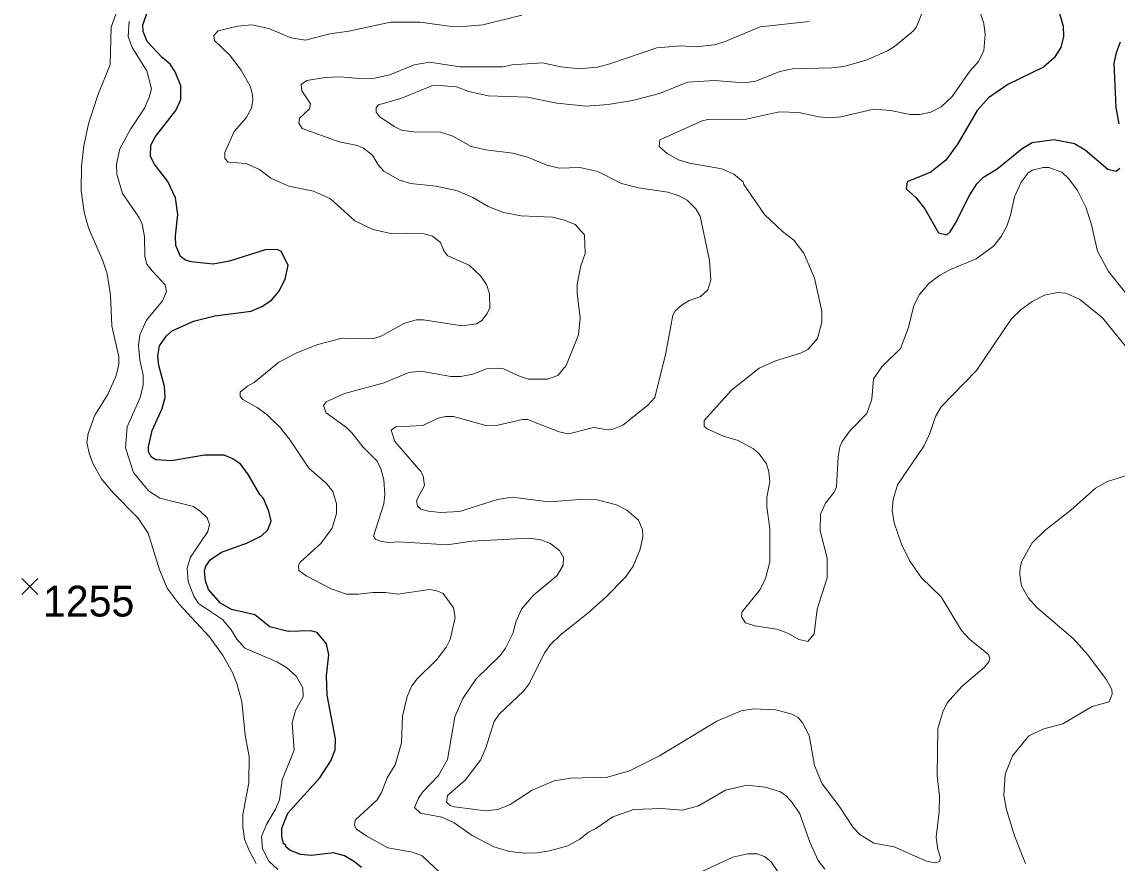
# Model space of a CAD drawing. Extents: x 265 to 291.4, y 7731.5 to 7759.6.
# Drawn here: x 284.295 to 287.145, y 7734.774 to 7736.962 of the extents above; entities that cross this region are included whole.
import ezdxf
from ezdxf.enums import TextEntityAlignment as Align

# ---------------------------------------------------------------- set-up
doc = ezdxf.new("R2010")
doc.units = 0
doc.header["$LTSCALE"] = 0.032
for name, color, linetype, lineweight in [('1', 7, 'Continuous', 25), ('2', 7, 'Continuous', 13), ('21', 7, 'Continuous', 25), ('61', 7, 'Continuous', 13)]:
    doc.layers.add(name, color=color, linetype=linetype, lineweight=lineweight)

msp = doc.modelspace()

# ---------------------------------------------------------------- linework, layer by layer
at = {"layer": '1'}
for points in [[(284.988, 7735.3767), (284.9395, 7735.3886), (284.9005, 7735.4197), (284.8401, 7735.4332), (284.8114, 7735.4499), (284.7804, 7735.4857), (284.7724, 7735.508), (284.7701, 7735.5334), (284.7724, 7735.5446), (284.7843, 7735.5629), (284.8138, 7735.5827), (284.8814, 7735.6066), (284.918, 7735.6249), (284.9347, 7735.6408), (284.9435, 7735.6631), (284.9371, 7735.6893), (284.9236, 7735.7219), (284.914, 7735.7323), (284.8822, 7735.7864), (284.8631, 7735.8111), (284.844, 7735.8254), (284.821, 7735.8349), (284.7701, 7735.8349), (284.6842, 7735.8198), (284.6428, 7735.823), (284.6317, 7735.8293), (284.6237, 7735.8437), (284.6237, 7735.8564), (284.6332, 7735.8994), (284.6595, 7735.9566), (284.6674, 7735.9853), (284.6658, 7736.0139), (284.6507, 7736.068), (284.6483, 7736.0935), (284.6531, 7736.1189), (284.6706, 7736.1452), (284.6858, 7736.1579), (284.7414, 7736.1833), (284.7971, 7736.1976), (284.891, 7736.2096), (284.9188, 7736.2215), (284.9443, 7736.2382), (284.9634, 7736.2605), (284.9801, 7736.2923), (284.988, 7736.3289), (284.9697, 7736.3647), (284.9586, 7736.3695), (284.9276, 7736.3687), (284.8353, 7736.3392), (284.7923, 7736.3321), (284.7351, 7736.3376), (284.7208, 7736.3424), (284.7072, 7736.352), (284.6953, 7736.3798), (284.6945, 7736.4053), (284.7008, 7736.461), (284.6945, 7736.5039), (284.6746, 7736.5469), (284.6388, 7736.593), (284.6293, 7736.6129), (284.63, 7736.6415), (284.642, 7736.6638), (284.6953, 7736.7314), (284.708, 7736.7601), (284.708, 7736.7958), (284.6937, 7736.8317), (284.6802, 7736.8515), (284.6595, 7736.869), (284.6205, 7736.9112), (284.6102, 7736.9367), (284.6094, 7736.9542), (284.6213, 7736.9876)], [(286.9879, 7737.0083), (287.0046, 7736.951), (287.0054, 7736.9239), (286.999, 7736.8953), (286.9815, 7736.8682), (286.9537, 7736.8444), (286.8606, 7736.799), (286.8105, 7736.764), (286.781, 7736.7314), (286.7293, 7736.6439), (286.6991, 7736.6018), (286.6601, 7736.5707), (286.5989, 7736.5461), (286.5957, 7736.5278), (286.6211, 7736.5047), (286.645, 7736.4753), (286.68, 7736.4132), (286.7015, 7736.4076), (286.7102, 7736.4156), (286.7245, 7736.4379), (286.7619, 7736.5119), (286.7802, 7736.5405), (286.797, 7736.558), (286.8328, 7736.5795), (286.898, 7736.6328), (286.9242, 7736.6479), (286.9815, 7736.6558), (287.034, 7736.6455), (287.0619, 7736.6288), (287.1207, 7736.5787), (287.143, 7736.5739), (287.1525, 7736.5811)], [(287.1501, 7736.6964), (287.1422, 7736.7394), (287.1374, 7736.8539), (287.1438, 7736.8826), (287.1541, 7736.9096)], [(285.089, 7735.2105), (285.0875, 7735.2614), (285.093, 7735.3155), (285.0875, 7735.3441), (285.0628, 7735.3735), (285.0453, 7735.3783), (284.988, 7735.3767)], [(285.1781, 7734.7626), (285.1606, 7734.7777), (285.1344, 7734.7928), (285.1058, 7734.8008), (285.0485, 7734.7936), (285.0199, 7734.796), (284.992, 7734.8079), (284.9816, 7734.8159), (284.9816, 7734.8199), (284.9753, 7734.8254), (284.9713, 7734.843), (284.9713, 7734.8652), (284.9864, 7734.9042), (285.07, 7734.9957), (285.0986, 7735.0402), (285.1097, 7735.0689), (285.1105, 7735.0975), (285.089, 7735.2105)]]:
    msp.add_lwpolyline(points, dxfattribs=at)
at = {"layer": '2'}
for points in [[(284.5187, 7735.9948), (284.5402, 7736.0425), (284.5465, 7736.0712), (284.5473, 7736.0903), (284.529, 7736.1714), (284.5251, 7736.251), (284.5163, 7736.3066), (284.5052, 7736.3401), (284.4678, 7736.426), (284.4566, 7736.4673), (284.4487, 7736.523), (284.4495, 7736.5867), (284.4558, 7736.6392), (284.4678, 7736.6964), (284.4924, 7736.7712), (284.5243, 7736.8508), (284.5266, 7736.9478), (284.5433, 7736.9939)], [(285.7628, 7736.7426), (285.8201, 7736.7473), (285.8838, 7736.7569), (285.9538, 7736.7752), (286.0269, 7736.8054), (286.0969, 7736.8094), (286.1733, 7736.803), (286.2051, 7736.8078), (286.2672, 7736.8324), (286.3006, 7736.8396), (286.4024, 7736.842), (286.4342, 7736.846), (286.4915, 7736.8619), (286.5472, 7736.8865), (286.5655, 7736.8977), (286.6148, 7736.9382), (286.6227, 7736.9486), (286.6387, 7736.9876)], [(286.7882, 7736.986), (286.7978, 7736.9573), (286.8017, 7736.9287), (286.7978, 7736.8873), (286.7842, 7736.8587), (286.762, 7736.8333), (286.7158, 7736.768), (286.6872, 7736.741), (286.6601, 7736.7274), (286.6315, 7736.7211), (286.6061, 7736.7211), (286.5551, 7736.7314), (286.5122, 7736.7346), (286.4263, 7736.7147), (286.3976, 7736.7123), (286.369, 7736.7147), (286.3165, 7736.7259), (286.2656, 7736.7282), (286.1797, 7736.7091), (286.0794, 7736.7076), (286.0651, 7736.7044), (285.9553, 7736.6551), (285.9529, 7736.6376), (285.9744, 7736.6193), (286.0031, 7736.6033), (286.0317, 7736.5946), (286.116, 7736.5795), (286.1471, 7736.566), (286.1717, 7736.5461), (286.1733, 7736.5389), (286.2274, 7736.461), (286.2743, 7736.4164), (286.3038, 7736.3941), (286.33, 7736.3607)], [(284.5736, 7736.9637), (284.5712, 7736.9239), (284.5815, 7736.8953), (284.6197, 7736.8348), (284.6317, 7736.7879)], [(284.9324, 7735.9407), (284.9069, 7735.959), (284.8695, 7735.9797), (284.8623, 7735.9884), (284.8623, 7735.9988), (284.8814, 7736.0147), (284.8989, 7736.0242), (284.9634, 7736.0767), (285.0103, 7736.1014), (285.0644, 7736.1229), (285.128, 7736.1388), (285.2076, 7736.1372), (285.2315, 7736.1451), (285.2887, 7736.177), (285.3206, 7736.1865), (285.3396, 7736.1873), (285.4399, 7736.1714), (285.4781, 7736.1762), (285.4916, 7736.1849), (285.5059, 7736.2032), (285.5122, 7736.2183), (285.5115, 7736.2541), (285.5035, 7736.2788), (285.4884, 7736.3011), (285.459, 7736.3289), (285.4033, 7736.3536), (285.3937, 7736.3647), (285.3842, 7736.3878), (285.3635, 7736.4045), (285.3412, 7736.4108), (285.2513, 7736.4124), (285.2076, 7736.422), (285.1615, 7736.4442), (285.0978, 7736.5015), (285.0533, 7736.5214), (284.9896, 7736.5349), (284.9427, 7736.5556), (284.9133, 7736.5779), (284.8783, 7736.5938), (284.8313, 7736.597), (284.8226, 7736.6065), (284.8226, 7736.6217), (284.8472, 7736.6765), (284.8782, 7736.7123), (284.8918, 7736.7378), (284.8958, 7736.7569), (284.895, 7736.7728), (284.8886, 7736.7943), (284.8655, 7736.8364), (284.8345, 7736.8762), (284.7955, 7736.9136), (284.7939, 7736.9263), (284.8051, 7736.9382), (284.856, 7736.951), (284.8926, 7736.9542), (284.9371, 7736.9446), (284.9944, 7736.9199), (285.0326, 7736.9144), (285.0962, 7736.9303), (285.1455, 7736.9374), (285.2537, 7736.9613), (285.3301, 7736.9613), (285.4065, 7736.951), (285.4431, 7736.9494), (285.494, 7736.9542), (285.5958, 7736.9796)], [(286.3435, 7736.9629), (286.2163, 7736.9486), (286.1208, 7736.9088), (286.0969, 7736.9024), (286.0492, 7736.8969), (286.0094, 7736.8993), (285.9474, 7736.8945), (285.8249, 7736.8523), (285.7931, 7736.8444), (285.7453, 7736.8396), (285.6976, 7736.8452), (285.6499, 7736.8555), (285.5703, 7736.8499), (285.5465, 7736.8452), (285.4351, 7736.8452), (285.3556, 7736.8571), (285.3158, 7736.8499), (285.2521, 7736.8245), (285.2124, 7736.815), (285.1726, 7736.8142), (285.1217, 7736.8189), (285.0835, 7736.8173), (285.0358, 7736.8094), (285.0214, 7736.799), (285.023, 7736.7823), (285.0453, 7736.7489), (285.0429, 7736.7354), (285.0167, 7736.7115), (285.0151, 7736.6988), (285.0238, 7736.6845), (285.1201, 7736.6495), (285.1678, 7736.6399), (285.1837, 7736.6336), (285.2068, 7736.6153), (285.2219, 7736.5898), (285.237, 7736.5739), (285.2776, 7736.5501), (285.3062, 7736.5413), (285.3731, 7736.5349), (285.4287, 7736.5222), (285.4685, 7736.5047), (285.5083, 7736.4816), (285.5481, 7736.4657)], [(284.6317, 7736.7879), (284.6261, 7736.7664), (284.6134, 7736.7378), (284.5768, 7736.6813), (284.5497, 7736.6312), (284.541, 7736.5914), (284.5418, 7736.566)], [(285.5019, 7734.9098), (285.4208, 7734.9201), (285.4096, 7734.9241), (285.4001, 7734.9328), (285.4025, 7734.9495), (285.4486, 7734.9901), (285.4884, 7735.0418), (285.5019, 7735.0736), (285.5234, 7735.1421), (285.5369, 7735.1611), (285.6006, 7735.2216), (285.6141, 7735.2391), (285.6554, 7735.3218), (285.6705, 7735.3425), (285.6952, 7735.3672), (285.7676, 7735.4236), (285.8137, 7735.465), (285.8654, 7735.5175), (285.8853, 7735.5462), (285.9036, 7735.5907), (285.9108, 7735.6225), (285.91, 7735.6416), (285.8996, 7735.6655), (285.8686, 7735.6917), (285.8424, 7735.706), (285.7915, 7735.7188), (285.7469, 7735.7196), (285.6658, 7735.7132), (285.5703, 7735.7259), (285.5321, 7735.7196), (285.4335, 7735.6885), (285.3842, 7735.6862), (285.3524, 7735.6893), (285.3333, 7735.6949), (285.3245, 7735.7029), (285.3213, 7735.7172), (285.3428, 7735.7562), (285.3388, 7735.7816), (285.3333, 7735.7928), (285.2656, 7735.8707), (285.2553, 7735.9001), (285.268, 7735.9089), (285.3381, 7735.9121), (285.3778, 7735.9312), (285.3969, 7735.9359), (285.4176, 7735.9351), (285.5019, 7735.9121), (285.5337, 7735.9129), (285.5974, 7735.928), (285.6101, 7735.928), (285.6928, 7735.8954), (285.7119, 7735.8914), (285.7247, 7735.8922), (285.7819, 7735.9073), (285.8201, 7735.9009), (285.8328, 7735.9025), (285.8583, 7735.9129), (285.9227, 7735.9638), (285.9418, 7735.9853), (285.9704, 7736.0998), (285.9887, 7736.1992), (285.9951, 7736.2104), (286.0126, 7736.2263), (286.0309, 7736.2374), (286.0596, 7736.247), (286.0794, 7736.2645), (286.0874, 7736.2907), (286.0842, 7736.3416), (286.0595, 7736.4562), (286.0484, 7736.4753), (286.0261, 7736.4984), (286.0055, 7736.5095), (285.976, 7736.519), (285.8997, 7736.5302), (285.8551, 7736.5413), (285.7939, 7736.5723), (285.7469, 7736.5835), (285.6928, 7736.5811), (285.661, 7736.589), (285.6101, 7736.6097), (285.5719, 7736.6201), (285.5019, 7736.6288), (285.4637, 7736.6376), (285.416, 7736.6646), (285.3842, 7736.6749), (285.3142, 7736.6757), (285.2824, 7736.6805), (285.2633, 7736.6893), (285.2259, 7736.7147), (285.2163, 7736.7267), (285.2163, 7736.7386), (285.2227, 7736.7457), (285.2808, 7736.7624), (285.3619, 7736.7951), (285.381, 7736.7966)], [(285.381, 7736.7966), (285.4256, 7736.7927), (285.4574, 7736.7807), (285.5083, 7736.7696), (285.6101, 7736.7664), (285.6865, 7736.7505), (285.7628, 7736.7426)], [(284.5418, 7736.566), (284.5561, 7736.5151), (284.6006, 7736.4514), (284.6078, 7736.4355), (284.6134, 7736.4037), (284.6142, 7736.3512), (284.6197, 7736.3321), (284.6332, 7736.3146), (284.6674, 7736.278), (284.6706, 7736.2605), (284.6603, 7736.2366), (284.6189, 7736.1857), (284.6014, 7736.1475), (284.5982, 7736.1189), (284.6014, 7736.0823), (284.6102, 7736.0441), (284.6102, 7736.0171), (284.6022, 7735.9853), (284.5688, 7735.9089), (284.564, 7735.854), (284.5847, 7735.7896), (284.6245, 7735.7426), (284.6539, 7735.7235), (284.7414, 7735.7013), (284.7597, 7735.6885), (284.7764, 7735.6718), (284.7828, 7735.6543), (284.7788, 7735.6368), (284.7335, 7735.57), (284.7247, 7735.5414), (284.7271, 7735.5064), (284.7422, 7735.4682), (284.7541, 7735.4491), (284.817, 7735.4077), (284.8393, 7735.3807), (284.8536, 7735.3568), (284.8751, 7735.333), (284.9578, 7735.2972), (284.9833, 7735.2828), (285.0087, 7735.2598), (285.0254, 7735.2296), (285.0262, 7735.2065), (285.0063, 7735.1707), (284.9984, 7735.1389), (285.0031, 7735.0673), (284.9721, 7734.9909), (284.965, 7734.9384), (284.9546, 7734.9145), (284.9308, 7734.8748), (284.918, 7734.843), (284.9204, 7734.8111), (284.9371, 7734.7793), (284.961, 7734.757)], [(286.3213, 7736.0998), (286.256, 7736.0807), (286.2131, 7736.0608), (286.1415, 7736.0043), (286.0707, 7735.9248), (286.0707, 7735.9105), (286.0779, 7735.9033), (286.1208, 7735.8842), (286.159, 7735.8731), (286.1988, 7735.8516), (286.2131, 7735.8381), (286.2322, 7735.8126), (286.2385, 7735.7912), (286.2409, 7735.7657), (286.2337, 7735.7259), (286.233, 7735.7005), (286.2409, 7735.6432), (286.2409, 7735.5573), (286.2298, 7735.5143), (286.2162, 7735.4857), (286.1685, 7735.4268), (286.1677, 7735.4141), (286.1781, 7735.399), (286.2019, 7735.391), (286.2592, 7735.3823), (286.2879, 7735.3719), (286.3165, 7735.3552), (286.3404, 7735.3505), (286.3563, 7735.3704), (286.3642, 7735.4348), (286.3905, 7735.5159), (286.3905, 7735.5668), (286.3722, 7735.6384), (286.373, 7735.6814), (286.3857, 7735.71), (286.4088, 7735.7387), (286.4151, 7735.753), (286.4191, 7735.8309), (286.4231, 7735.8564), (286.4294, 7735.8707), (286.4501, 7735.8994), (286.4939, 7735.9431), (286.5066, 7735.9805), (286.5114, 7736.0338), (286.5329, 7736.0648), (286.5814, 7736.1125), (286.6021, 7736.1666), (286.6164, 7736.2239), (286.6307, 7736.2526), (286.6546, 7736.2812), (286.684, 7736.3027), (286.711, 7736.3178), (286.7779, 7736.3456), (286.8232, 7736.3782), (286.8431, 7736.4037), (286.8582, 7736.4307), (286.8678, 7736.4594), (286.8781, 7736.5071), (286.8956, 7736.5453), (286.9139, 7736.5692), (286.925, 7736.5763), (286.9529, 7736.5835), (286.9672, 7736.5827), (287.0014, 7736.5707), (287.0197, 7736.5532), (287.042, 7736.523), (287.0634, 7736.4801), (287.0778, 7736.4371), (287.0937, 7736.3655), (287.1223, 7736.313), (287.178, 7736.243)], [(285.5481, 7736.4657), (285.5942, 7736.4578), (285.6753, 7736.4538), (285.7072, 7736.4458), (285.7342, 7736.4347), (285.7588, 7736.4077), (285.7604, 7736.3591)], [(285.7604, 7736.3591), (285.7493, 7736.3273), (285.7398, 7736.2796), (285.7398, 7736.2557), (285.7477, 7736.1921), (285.7429, 7736.1475), (285.7111, 7736.068), (285.6897, 7736.0417), (285.6626, 7736.033), (285.6133, 7736.033), (285.5894, 7736.0401), (285.5481, 7736.0592), (285.5321, 7736.0616), (285.5035, 7736.0592), (285.4685, 7736.0457), (285.4367, 7736.0394), (285.4112, 7736.0394), (285.3333, 7736.0537), (285.3015, 7736.0497), (285.2378, 7736.0234), (285.1344, 7735.9956), (285.0867, 7735.9733), (285.0795, 7735.9638), (285.0867, 7735.9447), (285.1392, 7735.9065), (285.1543, 7735.8922), (285.1821, 7735.8564), (285.2195, 7735.819), (285.2291, 7735.7991), (285.237, 7735.7705), (285.2394, 7735.7323), (285.2362, 7735.7084), (285.21, 7735.6241), (285.2147, 7735.6169), (285.2299, 7735.6106), (285.2505, 7735.6082), (285.276, 7735.6098), (285.4017, 7735.6018), (285.4653, 7735.6114), (285.6133, 7735.6193), (285.6451, 7735.6146), (285.669, 7735.6058), (285.6936, 7735.5867), (285.704, 7735.5692), (285.7032, 7735.5485), (285.688, 7735.5223), (285.626, 7735.4706), (285.595, 7735.4348), (285.5807, 7735.403), (285.5719, 7735.3712), (285.5536, 7735.333), (285.5393, 7735.3139), (285.4765, 7735.2534), (285.4422, 7735.2025), (285.4216, 7735.1548), (285.4025, 7735.0434), (285.3786, 7735.002), (285.3381, 7734.9591), (285.3269, 7734.9432), (285.3166, 7734.9185), (285.3317, 7734.9042), (285.3874, 7734.8931), (285.4192, 7734.8787), (285.4669, 7734.8461), (285.5226, 7734.8167), (285.564, 7734.804), (285.6022, 7734.8), (285.6356, 7734.8008), (285.6674, 7734.8056), (285.7151, 7734.8191), (285.7469, 7734.8366), (285.7692, 7734.8541), (285.7883, 7734.8636), (285.8328, 7734.8946), (285.8869, 7734.9137), (285.9585, 7734.9161), (286.0142, 7734.9114), (286.0556, 7734.9233), (286.1256, 7734.9638), (286.1813, 7734.9766), (286.229, 7734.9718), (286.2688, 7734.9591), (286.2847, 7734.9479), (286.299, 7734.932), (286.3189, 7734.9018), (286.3451, 7734.8286), (286.3666, 7734.7809), (286.3841, 7734.7578)], [(286.33, 7736.3607), (286.3571, 7736.2955), (286.3769, 7736.2096), (286.3769, 7736.181), (286.365, 7736.138), (286.3403, 7736.1094), (286.3213, 7736.0998)], [(287.1661, 7736.1189), (287.1072, 7736.1921), (287.0475, 7736.2406), (287.0118, 7736.2565), (286.9895, 7736.2581), (286.9561, 7736.2509), (286.9242, 7736.235), (286.8956, 7736.2136), (286.8694, 7736.1889), (286.7795, 7736.0553), (286.6872, 7735.9606), (286.6721, 7735.9359), (286.6577, 7735.8914), (286.6418, 7735.858), (286.5734, 7735.7578), (286.5623, 7735.7196), (286.5599, 7735.6909), (286.5647, 7735.6591), (286.5838, 7735.6034), (286.606, 7735.5589), (286.6355, 7735.5159), (286.6872, 7735.4666), (286.7397, 7735.3791), (286.762, 7735.3552), (286.8105, 7735.3163), (286.8137, 7735.3059), (286.8113, 7735.2972), (286.8001, 7735.2837), (286.7413, 7735.2335), (286.7023, 7735.1906), (286.6912, 7735.1675), (286.6784, 7735.1238), (286.6768, 7735.002), (286.6824, 7734.948), (286.6816, 7734.9082), (286.6737, 7734.8414), (286.6784, 7734.8095), (286.6856, 7734.7873), (286.6824, 7734.7785), (286.6713, 7734.7745), (286.649, 7734.7793), (286.5647, 7734.8159), (286.5122, 7734.8262), (286.4756, 7734.8485), (286.4581, 7734.8668), (286.4215, 7734.9225), (286.3777, 7734.9798), (286.3571, 7735.0275), (286.3435, 7735.1055), (286.326, 7735.1389), (286.3153, 7735.1525), (286.2971, 7735.1625), (286.256, 7735.1723), (286.1988, 7735.1755), (286.1669, 7735.1699), (286.1033, 7735.1428), (285.9537, 7735.053), (285.8758, 7735.014), (285.8185, 7734.9973)], [(284.502, 7735.7737), (284.4797, 7735.8119), (284.4694, 7735.8405), (284.4638, 7735.8675), (284.467, 7735.8914), (284.4845, 7735.9391), (284.5187, 7735.9948)], [(285.1137, 7735.7084), (285.1042, 7735.7403), (285.0867, 7735.7625), (285.0413, 7735.8015), (284.9928, 7735.8739), (284.9666, 7735.9073), (284.9324, 7735.9407)], [(284.9045, 7734.7729), (284.887, 7734.8048), (284.8743, 7734.8366), (284.8695, 7734.8684), (284.8695, 7734.9002), (284.8854, 7734.983), (284.8862, 7735.0514), (284.8759, 7735.1071), (284.8671, 7735.1946), (284.8544, 7735.2407), (284.8425, 7735.2693), (284.817, 7735.3155), (284.782, 7735.3632), (284.704, 7735.4475), (284.673, 7735.4889), (284.6523, 7735.5366), (284.6229, 7735.6321), (284.5959, 7735.6718), (284.5314, 7735.7379), (284.502, 7735.7737)], [(286.9067, 7734.7729), (286.8781, 7734.8445), (286.8566, 7734.9161), (286.8503, 7734.9511), (286.8534, 7735.0052), (286.8725, 7735.053), (286.9155, 7735.1047), (286.9545, 7735.123), (287.0038, 7735.1365), (287.0802, 7735.181), (287.1247, 7735.1937), (287.1326, 7735.2136), (287.1311, 7735.2256), (287.1175, 7735.2502), (287.069, 7735.3155), (287.0308, 7735.3584), (286.9362, 7735.4388), (286.9147, 7735.4634), (286.8964, 7735.4952), (286.8916, 7735.5239), (286.8924, 7735.543), (286.8972, 7735.5589), (286.9242, 7735.6066), (286.9569, 7735.6392), (287.0245, 7735.6917), (287.0889, 7735.749), (287.1199, 7735.7665), (287.1756, 7735.784)], [(285.3977, 7734.7348), (285.3365, 7734.7928), (285.311, 7734.8024), (285.2474, 7734.8135), (285.1909, 7734.8445), (285.1646, 7734.8628), (285.1606, 7734.8732), (285.1622, 7734.8859), (285.2195, 7734.9384), (285.2306, 7734.9575), (285.245, 7734.9957), (285.2664, 7735.0299), (285.2824, 7735.0864), (285.2855, 7735.1564), (285.2975, 7735.2073), (285.3094, 7735.2351), (285.3237, 7735.2534), (285.3746, 7735.3035), (285.3993, 7735.3362), (285.4088, 7735.3552), (285.4224, 7735.4125), (285.4176, 7735.438), (285.3906, 7735.4753), (285.3746, 7735.4825), (285.3556, 7735.4857), (285.2728, 7735.473), (285.241, 7735.4777), (285.2092, 7735.4777), (285.171, 7735.473), (285.1392, 7735.4738), (285.0994, 7735.4873), (285.0342, 7735.5207), (285.0151, 7735.535), (285.0143, 7735.5485), (285.019, 7735.5565), (285.0724, 7735.605), (285.1018, 7735.6448), (285.1137, 7735.683), (285.1137, 7735.7084)], [(285.8185, 7734.9973), (285.7231, 7734.9949), (285.6801, 7734.9877), (285.6228, 7734.9638), (285.5656, 7734.9265), (285.5337, 7734.9137), (285.5019, 7734.9098)], [(286.2632, 7734.7507), (286.2449, 7734.7777), (286.2274, 7734.7912), (286.2083, 7734.7984), (286.1829, 7734.7984), (286.1447, 7734.7896), (286.0047, 7734.7244)]]:
    msp.add_lwpolyline(points, dxfattribs=at)
at = {"layer": '21'}
for p, q in [((284.2946, 7735.5139), (284.3358, 7735.4727)), ((284.3358, 7735.5139), (284.2946, 7735.4727))]:
    msp.add_line(p, q, dxfattribs=at)

# ---------------------------------------------------------------- texts
at = {"layer": '61'}
msp.add_text('1255', height=0.08, dxfattribs=at).set_placement((284.4683, 7735.4153), align=Align.CENTER)

doc.saveas('drawing.dxf')
